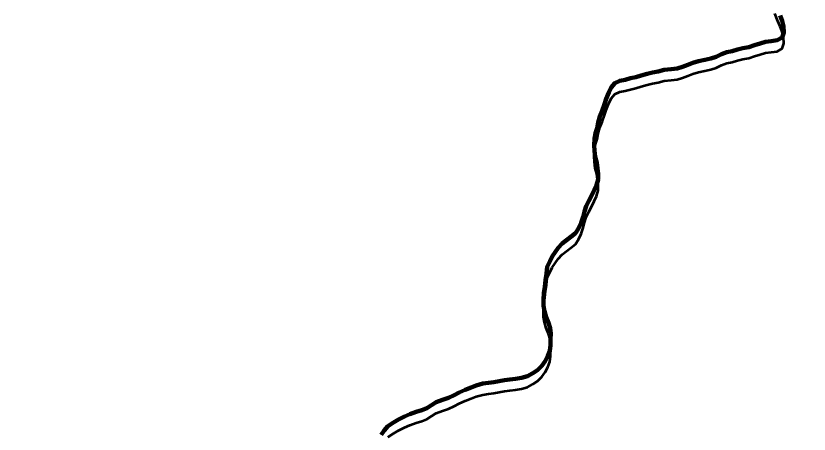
# Model space of a CAD drawing. Extents: x -1643653 to 4543381, y 1624270 to 13878484.
# Drawn here: x 737990 to 739872, y 8963551 to 8964544 of the extents above; entities that cross this region are included whole.
import ezdxf

# ---------------------------------------------------------------- set-up
doc = ezdxf.new("R2010")
doc.units = 0
doc.header["$LTSCALE"] = 200
for name, color, linetype, lineweight in [('24', 7, 'Continuous', 25), ('28', 7, 'Continuous', 53), ('53', 7, 'Continuous', 106), ('60', 7, 'Continuous', 13), ('9', 7, 'Continuous', 90)]:
    doc.layers.add(name, color=color, linetype=linetype, lineweight=lineweight)

msp = doc.modelspace()

# ---------------------------------------------------------------- linework, layer by layer
at = {"layer": '24', "lineweight": 53}
for points in [[(739803.4, 8964544.7), (739808, 8964532.3), (739811.6, 8964519.3), (739812.5, 8964504.6), (739808.1, 8964492.7), (739796, 8964485.8), (739781.8, 8964483.7), (739769, 8964482.1), (739755.9, 8964478.2), (739742.7, 8964474.3), (739729, 8964469.9), (739714.7, 8964466.8), (739702.4, 8964463.8), (739689.5, 8964460.4), (739676.8, 8964457.7), (739664.3, 8964452.6), (739651.7, 8964447), (739638.7, 8964442.6), (739625, 8964439.3), (739610, 8964436.1), (739596.4, 8964432.5), (739584.5, 8964427.7), (739571.5, 8964422.6), (739558.9, 8964419.2), (739544.5, 8964417.5), (739528.2, 8964415.7), (739513.7, 8964411.8), (739500.2, 8964409.2), (739488.1, 8964406.1), (739474, 8964402.2), (739461.1, 8964398.4), (739448.4, 8964395.6)], [(739448.4, 8964395.6), (739436.1, 8964391.9), (739423, 8964389.8), (739411.1, 8964384.3), (739402.2, 8964373.9), (739397.1, 8964361.9), (739391, 8964346.6), (739386.4, 8964334.5), (739381, 8964318.2), (739375.3, 8964305), (739371.6, 8964290.7), (739369.4, 8964277.6), (739365.2, 8964265.8), (739362.6, 8964253), (739362.4, 8964237.3), (739362.8, 8964223.2), (739364.8, 8964208.9), (739368.2, 8964195.2), (739370.3, 8964181.3), (739371.6, 8964168.2), (739371.4, 8964155.2), (739367.6, 8964142.4), (739362.4, 8964130.5), (739356.1, 8964116.8), (739349.6, 8964105.2), (739343.6, 8964092.4), (739339.1, 8964079.2), (739335.9, 8964067.1), (739331.6, 8964052.6), (739325.2, 8964039.2), (739317.8, 8964028.1), (739306.7, 8964019.5), (739296.6, 8964011.3), (739286.6, 8964003.5), (739277.1, 8963993.5), (739269.6, 8963983.3), (739262.6, 8963972.5)], [(739262.6, 8963972.5), (739256.7, 8963960.5), (739251, 8963948), (739248.8, 8963931.6), (739246.9, 8963916.2), (739244.8, 8963900.5), (739242.7, 8963886.3), (739241.9, 8963870.6), (739241.7, 8963856), (739244.4, 8963843.1), (739248.6, 8963828.5), (739253.7, 8963815.2), (739258.2, 8963802.7), (739259.2, 8963789.7), (739259, 8963776.6), (739258.5, 8963762), (739257, 8963748.6), (739252.4, 8963736.6), (739245.6, 8963724.3), (739237.9, 8963713.2), (739227.4, 8963703.2), (739216.4, 8963696), (739203.9, 8963688.9), (739189.8, 8963684.5), (739175.6, 8963682.3), (739162.4, 8963680.8), (739149.7, 8963679.2), (739137, 8963676.9), (739124.2, 8963674.8), (739111.6, 8963672.9), (739098.1, 8963670.9), (739082.6, 8963666.6), (739070.2, 8963661.7), (739056.3, 8963656.3), (739041.8, 8963649.7), (739030.1, 8963643.6), (739016.7, 8963637.6), (739002.2, 8963632.7), (738987.7, 8963626.9), (738976.7, 8963619.6), (738964.9, 8963612.8), (738953.3, 8963608.1), (738940.3, 8963604.1), (738925.1, 8963598.8), (738912.4, 8963592.7), (738898.1, 8963585.6), (738886.4, 8963579.1), (738873.1, 8963569.9), (738864.4, 8963559.8), (738857, 8963549.2)]]:
    msp.add_lwpolyline(points, dxfattribs=at)
at = {"layer": '24'}
msp.add_spline([(738367.7, 8959924.4), (738437.2, 8960071.1), (738471.9, 8960121.3), (738537.5, 8960171.6), (738630.2, 8960202.5), (738765.3, 8960248.8), (738950.5, 8960322.2), (739124.2, 8960357), (739313.4, 8960368.5), (739359.7, 8960368.5), (739506.3, 8960291.3), (739610.6, 8960229.5), (739660.8, 8960198.6), (739703.2, 8960210.2), (739761.1, 8960275.8), (739826.7, 8960310.6), (739919.4, 8960314.5), (740031.3, 8960372.4), (740096.9, 8960453.5), (740178, 8960523), (740239.7, 8960542.3), (740340.1, 8960557.8), (740509.9, 8960496), (740648.9, 8960465.1), (740753.1, 8960465.1), (740865, 8960488.3), (740926.8, 8960519.2), (741135.2, 8960677.5), (741193.1, 8960747.1), (741278, 8960812.7), (741293.5, 8960851.3), (741300.5, 8960850.1), (741255.5, 8960925.1), (741195.5, 8961035.2), (741220.5, 8961105.2), (741225.5, 8961275.2), (741235.5, 8961375.3), (741255.5, 8961460.3), (741305.5, 8961510.3), (741355.4, 8961545.3), (741395.4, 8961605.3), (741440.4, 8961675.3), (741500.4, 8961730.4), (741545.4, 8961795.4), (741540.4, 8961925.4), (741555.4, 8962015.5), (741660.3, 8962135.5), (741690.3, 8962305.5), (741680.3, 8962425.6), (741700.3, 8962620.6), (741780.3, 8962700.7), (741975.2, 8962690.7), (742105.2, 8962630.6), (742195.2, 8962590.6), (742275.1, 8962580.6), (742390.1, 8962640.6), (742520.1, 8962655.6), (742770, 8962605.6), (742989.9, 8962550.6), (743104.8, 8962540.6), (743324.8, 8962590.6), (743524.7, 8962640.6), (743664.7, 8962635.6), (743774.6, 8962635.6), (743904.6, 8962675.7), (744079.5, 8962775.7), (744274.5, 8962990.7), (744539.4, 8963385.9), (744659.3, 8963580.9), (744879.3, 8963706), (745084.2, 8963786), (745299.1, 8963801), (745444.1, 8963831), (745664, 8963901), (745943.9, 8964026.1), (746173.8, 8964201.1), (746393.8, 8964276.1), (746543.7, 8964266.1), (746708.6, 8964376.2), (746898.6, 8964536.2), (747118.5, 8964656.2), (747248.5, 8964676.2), (747398.4, 8964766.3), (747428.4, 8964831.3), (747488.4, 8964891.3), (747623.3, 8964991.3), (747863.3, 8965106.4), (747993.2, 8965146.4), (748133.2, 8965221.4), (748228.1, 8965321.5), (748358.1, 8965451.5)], degree=3, dxfattribs=at)
at = {"layer": '28'}
for points in [[(739448.4, 8964369.4), (739461.1, 8964372.3), (739474, 8964376), (739488.1, 8964379.9), (739500.2, 8964383), (739513.7, 8964385.7), (739528.2, 8964389.6), (739544.5, 8964391.3), (739558.9, 8964393.1), (739571.5, 8964396.5), (739584.5, 8964401.5), (739596.4, 8964406.3), (739610, 8964410), (739625, 8964413.1), (739638.7, 8964416.4), (739651.7, 8964420.8), (739664.3, 8964426.5), (739676.8, 8964431.5), (739689.5, 8964434.3), (739702.4, 8964437.7), (739714.7, 8964440.7), (739729, 8964443.7), (739742.7, 8964448.1), (739755.9, 8964452.1), (739769, 8964455.9), (739781.8, 8964457.6), (739796, 8964459.6), (739808.1, 8964466.5), (739812.5, 8964478.4), (739811.6, 8964493.1), (739808, 8964506.1), (739803.4, 8964518.5), (739797.9, 8964531.2), (739790.5, 8964549.2)], [(739803.4, 8964544.7), (739808, 8964532.3), (739811.6, 8964519.3), (739812.5, 8964504.6), (739808.1, 8964492.7), (739796, 8964485.8), (739781.8, 8964483.7), (739769, 8964482.1), (739755.9, 8964478.2), (739742.7, 8964474.3), (739729, 8964469.9), (739714.7, 8964466.8), (739702.4, 8964463.8), (739689.5, 8964460.4), (739676.8, 8964457.7), (739664.3, 8964452.6), (739651.7, 8964447), (739638.7, 8964442.6), (739625, 8964439.3), (739610, 8964436.1), (739596.4, 8964432.5), (739584.5, 8964427.7), (739571.5, 8964422.6), (739558.9, 8964419.2), (739544.5, 8964417.5), (739528.2, 8964415.7), (739513.7, 8964411.8), (739500.2, 8964409.2), (739488.1, 8964406.1), (739474, 8964402.2), (739461.1, 8964398.4), (739448.4, 8964395.6)], [(739448.4, 8964395.6), (739436.1, 8964391.9), (739423, 8964389.8), (739411.1, 8964384.3), (739402.2, 8964373.9), (739397.1, 8964361.9), (739391, 8964346.6), (739386.4, 8964334.5), (739381, 8964318.2), (739375.3, 8964305), (739371.6, 8964290.7), (739369.4, 8964277.6), (739365.2, 8964265.8), (739362.6, 8964253), (739362.4, 8964237.3), (739362.8, 8964223.2), (739364.8, 8964208.9), (739368.2, 8964195.2), (739370.3, 8964181.3), (739371.6, 8964168.2), (739371.4, 8964155.2), (739367.6, 8964142.4), (739362.4, 8964130.5), (739356.1, 8964116.8), (739349.6, 8964105.2), (739343.6, 8964092.4), (739339.1, 8964079.2), (739335.9, 8964067.1), (739331.6, 8964052.6), (739325.2, 8964039.2), (739317.8, 8964028.1), (739306.7, 8964019.5), (739296.6, 8964011.3), (739286.6, 8964003.5), (739277.1, 8963993.5), (739269.6, 8963983.3), (739262.6, 8963972.5)], [(739262.6, 8963946.3), (739269.6, 8963957.1), (739277.1, 8963967.4), (739286.6, 8963977.3), (739296.6, 8963985.1), (739306.7, 8963993.4), (739317.8, 8964001.9), (739325.2, 8964013), (739331.6, 8964026.4), (739335.9, 8964040.9), (739339.1, 8964053.1), (739343.6, 8964066.3), (739349.6, 8964079), (739356.1, 8964090.7), (739362.4, 8964104.3), (739367.6, 8964116.2), (739371.4, 8964129.1), (739371.6, 8964142), (739370.3, 8964155.1), (739368.2, 8964169.1), (739364.8, 8964182.7), (739362.8, 8964197.1), (739362.4, 8964211.1), (739362.6, 8964226.8), (739365.2, 8964239.6), (739369.4, 8964251.4), (739371.6, 8964264.5), (739375.3, 8964278.8), (739381, 8964292), (739386.4, 8964308.4), (739391, 8964320.4), (739397.1, 8964335.8), (739402.2, 8964347.8), (739411.1, 8964358.2), (739423, 8964363.7), (739436.1, 8964365.8), (739448.4, 8964369.4)], [(739262.6, 8963972.5), (739256.7, 8963960.5), (739251, 8963948), (739248.8, 8963931.6), (739246.9, 8963916.2), (739244.8, 8963900.5), (739242.7, 8963886.3), (739241.9, 8963870.6), (739241.7, 8963856), (739244.4, 8963843.1), (739248.6, 8963828.5), (739253.7, 8963815.2), (739258.2, 8963802.7), (739259.2, 8963789.7), (739259, 8963776.6), (739258.5, 8963762), (739257, 8963748.6), (739252.4, 8963736.6), (739245.6, 8963724.3), (739237.9, 8963713.2), (739227.4, 8963703.2), (739216.4, 8963696), (739203.9, 8963688.9), (739189.8, 8963684.5), (739175.6, 8963682.3), (739162.4, 8963680.8), (739149.7, 8963679.2), (739137, 8963676.9), (739124.2, 8963674.8), (739111.6, 8963672.9), (739098.1, 8963670.9), (739082.6, 8963666.6), (739070.2, 8963661.7), (739056.3, 8963656.3), (739041.8, 8963649.7), (739030.1, 8963643.6), (739016.7, 8963637.6), (739002.2, 8963632.7), (738987.7, 8963626.9), (738976.7, 8963619.6), (738964.9, 8963612.8), (738953.3, 8963608.1), (738940.3, 8963604.1), (738925.1, 8963598.8), (738912.4, 8963592.7), (738898.1, 8963585.6), (738886.4, 8963579.1), (738873.1, 8963569.9), (738864.4, 8963559.8), (738857, 8963549.2)], [(738873.1, 8963543.8), (738886.4, 8963552.9), (738898.1, 8963559.4), (738912.4, 8963566.5), (738925.1, 8963572.7), (738940.3, 8963577.9), (738953.3, 8963582), (738964.9, 8963586.7), (738976.7, 8963593.4), (738987.7, 8963600.8), (739002.2, 8963606.5), (739016.7, 8963611.4), (739030.1, 8963617.4), (739041.8, 8963623.6), (739056.3, 8963630.2), (739070.2, 8963635.5), (739082.6, 8963640.5), (739098.1, 8963644.7), (739111.6, 8963646.7), (739124.2, 8963648.6), (739137, 8963650.8), (739149.7, 8963653), (739162.4, 8963654.7), (739175.6, 8963656.2), (739189.8, 8963658.3), (739203.9, 8963662.7), (739216.4, 8963669.8), (739227.4, 8963677.1), (739237.9, 8963687.1), (739245.6, 8963698.1), (739252.4, 8963710.4), (739257, 8963722.5), (739258.5, 8963735.8), (739259, 8963750.5), (739259.2, 8963763.6), (739258.2, 8963776.5), (739253.7, 8963789.1), (739248.6, 8963802.4), (739244.4, 8963817), (739241.7, 8963829.9), (739241.9, 8963844.4), (739242.7, 8963860.2), (739244.8, 8963874.3), (739246.9, 8963890.1), (739248.8, 8963905.4), (739251, 8963921.8), (739256.7, 8963934.4), (739262.6, 8963946.3)]]:
    msp.add_lwpolyline(points, dxfattribs=at)
at = {"layer": '53'}
for points in [[(739803.4, 8964544.7), (739808, 8964532.3), (739811.6, 8964519.3), (739812.5, 8964504.6), (739808.1, 8964492.7), (739796, 8964485.8), (739781.8, 8964483.7), (739769, 8964482.1), (739755.9, 8964478.2), (739742.7, 8964474.3), (739729, 8964469.9), (739714.7, 8964466.8), (739702.4, 8964463.8), (739689.5, 8964460.4), (739676.8, 8964457.7), (739664.3, 8964452.6), (739651.7, 8964447), (739638.7, 8964442.6), (739625, 8964439.3), (739610, 8964436.1), (739596.4, 8964432.5), (739584.5, 8964427.7), (739571.5, 8964422.6), (739558.9, 8964419.2), (739544.5, 8964417.5), (739528.2, 8964415.7), (739513.7, 8964411.8), (739500.2, 8964409.2), (739488.1, 8964406.1), (739474, 8964402.2), (739461.1, 8964398.4), (739448.4, 8964395.6)], [(739448.4, 8964395.6), (739436.1, 8964391.9), (739423, 8964389.8), (739411.1, 8964384.3), (739402.2, 8964373.9), (739397.1, 8964361.9), (739391, 8964346.6), (739386.4, 8964334.5), (739381, 8964318.2), (739375.3, 8964305), (739371.6, 8964290.7), (739369.4, 8964277.6), (739365.2, 8964265.8), (739362.6, 8964253), (739362.4, 8964237.3), (739362.8, 8964223.2), (739364.8, 8964208.9), (739368.2, 8964195.2), (739370.3, 8964181.3), (739371.6, 8964168.2), (739371.4, 8964155.2), (739367.6, 8964142.4), (739362.4, 8964130.5), (739356.1, 8964116.8), (739349.6, 8964105.2), (739343.6, 8964092.4), (739339.1, 8964079.2), (739335.9, 8964067.1), (739331.6, 8964052.6), (739325.2, 8964039.2), (739317.8, 8964028.1), (739306.7, 8964019.5), (739296.6, 8964011.3), (739286.6, 8964003.5), (739277.1, 8963993.5), (739269.6, 8963983.3), (739262.6, 8963972.5)], [(739262.6, 8963972.5), (739256.7, 8963960.5), (739251, 8963948), (739248.8, 8963931.6), (739246.9, 8963916.2), (739244.8, 8963900.5), (739242.7, 8963886.3), (739241.9, 8963870.6), (739241.7, 8963856), (739244.4, 8963843.1), (739248.6, 8963828.5), (739253.7, 8963815.2), (739258.2, 8963802.7), (739259.2, 8963789.7), (739259, 8963776.6), (739258.5, 8963762), (739257, 8963748.6), (739252.4, 8963736.6), (739245.6, 8963724.3), (739237.9, 8963713.2), (739227.4, 8963703.2), (739216.4, 8963696), (739203.9, 8963688.9), (739189.8, 8963684.5), (739175.6, 8963682.3), (739162.4, 8963680.8), (739149.7, 8963679.2), (739137, 8963676.9), (739124.2, 8963674.8), (739111.6, 8963672.9), (739098.1, 8963670.9), (739082.6, 8963666.6), (739070.2, 8963661.7), (739056.3, 8963656.3), (739041.8, 8963649.7), (739030.1, 8963643.6), (739016.7, 8963637.6), (739002.2, 8963632.7), (738987.7, 8963626.9), (738976.7, 8963619.6), (738964.9, 8963612.8), (738953.3, 8963608.1), (738940.3, 8963604.1), (738925.1, 8963598.8), (738912.4, 8963592.7), (738898.1, 8963585.6), (738886.4, 8963579.1), (738873.1, 8963569.9), (738864.4, 8963559.8), (738857, 8963549.2)]]:
    msp.add_lwpolyline(points, dxfattribs=at)
at = {"layer": '60', "lineweight": 25}
msp.add_spline([(814781, 9009175.5), (814787.2, 9009173.4), (814796.9, 9009173.4), (814799.4, 9009172.4), (814805.1, 9009174.5), (814805.6, 9009176.5), (814811.7, 9009179.5), (814811.7, 9009179.5), (814801.5, 9009181), (814790.7, 9009181.5), (814784.1, 9009183.1), (814777.4, 9009185.1), (814778.4, 9009175.5)], degree=3, dxfattribs=at)
at = {"layer": '9'}
for points in [[(739803.4, 8964544.7), (739808, 8964532.3), (739811.6, 8964519.3), (739812.5, 8964504.6), (739808.1, 8964492.7), (739796, 8964485.8), (739781.8, 8964483.7), (739769, 8964482.1), (739755.9, 8964478.2), (739742.7, 8964474.3), (739729, 8964469.9), (739714.7, 8964466.8), (739702.4, 8964463.8), (739689.5, 8964460.4), (739676.8, 8964457.7), (739664.3, 8964452.6), (739651.7, 8964447), (739638.7, 8964442.6), (739625, 8964439.3), (739610, 8964436.1), (739596.4, 8964432.5), (739584.5, 8964427.7), (739571.5, 8964422.6), (739558.9, 8964419.2), (739544.5, 8964417.5), (739528.2, 8964415.7), (739513.7, 8964411.8), (739500.2, 8964409.2), (739488.1, 8964406.1), (739474, 8964402.2), (739461.1, 8964398.4), (739448.4, 8964395.6)], [(739448.4, 8964395.6), (739436.1, 8964391.9), (739423, 8964389.8), (739411.1, 8964384.3), (739402.2, 8964373.9), (739397.1, 8964361.9), (739391, 8964346.6), (739386.4, 8964334.5), (739381, 8964318.2), (739375.3, 8964305), (739371.6, 8964290.7), (739369.4, 8964277.6), (739365.2, 8964265.8), (739362.6, 8964253), (739362.4, 8964237.3), (739362.8, 8964223.2), (739364.8, 8964208.9), (739368.2, 8964195.2), (739370.3, 8964181.3), (739371.6, 8964168.2), (739371.4, 8964155.2), (739367.6, 8964142.4), (739362.4, 8964130.5), (739356.1, 8964116.8), (739349.6, 8964105.2), (739343.6, 8964092.4), (739339.1, 8964079.2), (739335.9, 8964067.1), (739331.6, 8964052.6), (739325.2, 8964039.2), (739317.8, 8964028.1), (739306.7, 8964019.5), (739296.6, 8964011.3), (739286.6, 8964003.5), (739277.1, 8963993.5), (739269.6, 8963983.3), (739262.6, 8963972.5)], [(739262.6, 8963972.5), (739256.7, 8963960.5), (739251, 8963948), (739248.8, 8963931.6), (739246.9, 8963916.2), (739244.8, 8963900.5), (739242.7, 8963886.3), (739241.9, 8963870.6), (739241.7, 8963856), (739244.4, 8963843.1), (739248.6, 8963828.5), (739253.7, 8963815.2), (739258.2, 8963802.7), (739259.2, 8963789.7), (739259, 8963776.6), (739258.5, 8963762), (739257, 8963748.6), (739252.4, 8963736.6), (739245.6, 8963724.3), (739237.9, 8963713.2), (739227.4, 8963703.2), (739216.4, 8963696), (739203.9, 8963688.9), (739189.8, 8963684.5), (739175.6, 8963682.3), (739162.4, 8963680.8), (739149.7, 8963679.2), (739137, 8963676.9), (739124.2, 8963674.8), (739111.6, 8963672.9), (739098.1, 8963670.9), (739082.6, 8963666.6), (739070.2, 8963661.7), (739056.3, 8963656.3), (739041.8, 8963649.7), (739030.1, 8963643.6), (739016.7, 8963637.6), (739002.2, 8963632.7), (738987.7, 8963626.9), (738976.7, 8963619.6), (738964.9, 8963612.8), (738953.3, 8963608.1), (738940.3, 8963604.1), (738925.1, 8963598.8), (738912.4, 8963592.7), (738898.1, 8963585.6), (738886.4, 8963579.1), (738873.1, 8963569.9), (738864.4, 8963559.8), (738857, 8963549.2)]]:
    msp.add_lwpolyline(points, dxfattribs=at)

doc.saveas('drawing.dxf')
